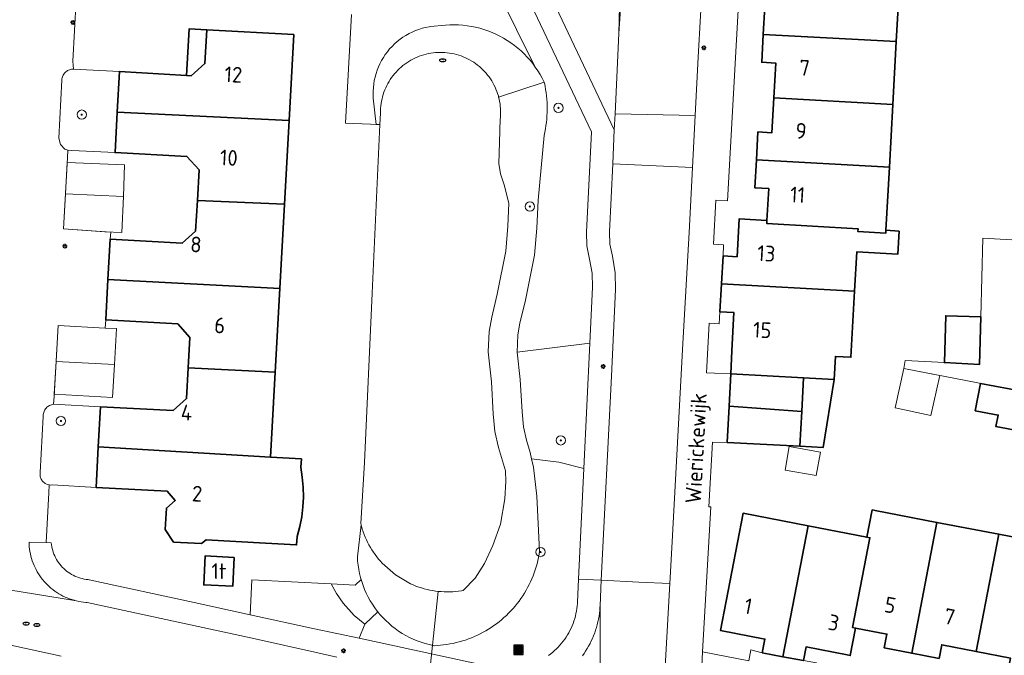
# Model space of a CAD drawing. Header units: metres. Extents: x 152610 to 160096, y 456114 to 462495.
# Tile 503 of 656: x 158198 to 158282, y 460351 to 460406. Entities that reach past the tile are written whole.
import ezdxf
from ezdxf.enums import TextEntityAlignment as Align

# ---------------------------------------------------------------- set-up
doc = ezdxf.new("R2010")
doc.units = ezdxf.units.M
doc.header["$LTSCALE"] = 0.5
doc.layers.get('0').update_dxf_attribs({"linetype": 'CONTINUOUS'})
for name, color, linetype, lineweight in [('B-PV-GK-BESCHOEIING-G', 251, 'GK-BESCHOEIING-SO', 18), ('B-PV-GR-BEPLANTING_CULTUUR_BOSPLANTSOEN-GV', 251, 'CONTINUOUS', 18), ('B-PV-GR-BEPLANTING_CULTUUR_HEESTERS-GV', 251, 'CONTINUOUS', 18), ('B-PV-GR-BOOM-S', 251, 'CONTINUOUS', 25), ('B-PV-GW-TALUD_KRUIN-G', 251, 'CONTINUOUS', 18), ('B-PV-IE-MEUBILAIR-S', 251, 'CONTINUOUS', 25), ('B-PV-IE-MEUBILAIR_WEGMEUBILAIR_AFVALBAK-S', 251, 'CONTINUOUS', 25), ('B-PV-KW-KUNSTWERK_DUIKER-G', 251, 'CONTINUOUS', 18), ('B-PV-OG-BEBOUWING-GV', 6, 'CONTINUOUS', 35), ('B-PV-OG-BEBOUWING-T18', 1, 'CONTINUOUS', 18), ('B-PV-OG-BEBOUWING_OVERBOUWING-GV', 251, 'CONTINUOUS', 18), ('B-PV-OG-BEBOUWING_SCHUUR-GV', 251, 'CONTINUOUS', 18), ('B-PV-OG-TERREIN_BEGROEID-GV', 251, 'CONTINUOUS', 18), ('B-PV-OG-TERREIN_OEVER-GV', 251, 'CONTINUOUS', 18), ('B-PV-OG-TOPOGRAFIE-T18', 1, 'CONTINUOUS', 18), ('B-PV-OG-WATER_SLOOT-GV', 251, 'CONTINUOUS', 18), ('B-PV-VH-GESLOTENVERHARDING_ASFALT-GV', 251, 'CONTINUOUS', 18), ('B-PV-VH-OPENVERHARDING_BETONSTRAATSTEEN-GV', 251, 'CONTINUOUS', 18), ('B-PV-VH-OPENVERHARDING_TEGEL-GV', 251, 'CONTINUOUS', 18)]:
    doc.layers.add(name, color=color, linetype=linetype, lineweight=lineweight)
doc.styles.add('NLCS-ISO', font='NLCS-ISO.ttf')
doc.styles.add('NLCS-ISO-M750-T18', font='NLCS-ISO.ttf', dxfattribs={"height": 1.35})
doc.linetypes.add('GK-BESCHOEIING-SO', pattern='A,18,-3,[1,NLCS.SHX,S=0.6,R=0,X=0,Y=0],-3', length=24)

# ---------------------------------------------------------------- blocks, each defined once
blk = doc.blocks.new('SIE-WEG_AFVALBAK-SO')
h = blk.add_hatch(color=256)
h.dxf.hatch_style = 1
h.paths.add_polyline_path([(-1.5, -1.5), (1.5, -1.5), (1.5, 1.5), (-1.5, 1.5)])
for points in [[(-2, -2), (2, -2), (2, 2), (-2, 2)], [(-1.5, -1.5), (1.5, -1.5), (1.5, 1.5), (-1.5, 1.5)]]:
    blk.add_lwpolyline(points, close=True)
blk = doc.blocks.new('SIE-MEUBILAIR_PAAL_LICHTMAST-SO')
for points in [[(-0.62, 0), (-1, 0)], [(-0.71, 0.71), (-0.44, 0.44)], [(0, 1), (0, 0.62)], [(0.44, 0.44), (0.71, 0.71)], [(1, 0), (0.62, 0)], [(-0.71, -0.71), (-0.44, -0.44)], [(0, -0.62), (0, -1)], [(0.44, -0.44), (0.71, -0.71)]]:
    blk.add_lwpolyline(points)
blk.add_circle((0, 0), 0.5)
blk = doc.blocks.new('SIE-MEUBILAIR_PUT_RIOOLPUT-SO')
blk.add_ellipse((0, 0), major_axis=(1.25, 0), ratio=0.54)
at = {"style": 'NLCS-ISO'}
blk.add_text('ri', height=0.75, dxfattribs=at).set_placement((-0.04, 0.07), align=Align.MIDDLE_CENTER)
blk = doc.blocks.new('SGR-BOOM_GBKN-SO')
at = {"linetype": 'ByBlock', "lineweight": 18}
h = blk.add_hatch(color=0, dxfattribs=at)
h.dxf.hatch_style = 1
edge = h.paths.add_edge_path()
edge.add_arc((0, 0), 0.25, 0, 360)
at = {"color": 0, "linetype": 'ByBlock', "lineweight": 18}
for radius in [2, 0.25]:
    blk.add_circle((0, 0), radius, dxfattribs=at)
at = {"color": 0, "linetype": 'ByBlock', "lineweight": 18, "style": 'NLCS-ISO'}
blk.add_attdef('SOORT', (2.5, 0), '', height=1.5, dxfattribs=at)

msp = doc.modelspace()

# ---------------------------------------------------------------- linework, layer by layer
at = {"layer": 'B-PV-GK-BESCHOEIING-G', "flags": 128}
msp.add_lwpolyline([(158235.963, 460357.057), (158235.799, 460357.029), (158235.553, 460356.995), (158235.307, 460356.969), (158235.06, 460356.951), (158234.812, 460356.941), (158234.564, 460356.939), (158234.317, 460356.945), (158234.069, 460356.959), (158233.823, 460356.98), (158233.577, 460357.01), (158233.332, 460357.048), (158233.088, 460357.094), (158232.846, 460357.147), (158232.606, 460357.208), (158232.368, 460357.277), (158232.133, 460357.354), (158231.9, 460357.438), (158231.67, 460357.53), (158231.443, 460357.629), (158230.129, 460358.394), (158228.991, 460359.403), (158228.847, 460359.562), (158228.709, 460359.725), (158228.689, 460359.748), (158228.536, 460359.941), (158228.388, 460360.138), (158228.247, 460360.341), (158228.113, 460360.547), (158227.985, 460360.758), (158227.864, 460360.973), (158227.751, 460361.192), (158227.644, 460361.415), (158227.545, 460361.64), (158227.453, 460361.869), (158227.369, 460362.101), (158227.292, 460362.335), (158227.223, 460362.572), (158227.162, 460362.811), (158227.473, 460368.054), (158228.143, 460382.596), (158228.811, 460397.084), (158228.856, 460398.054), (158228.857, 460398.256), (158228.867, 460398.459), (158228.884, 460398.661), (158228.91, 460398.863), (158228.943, 460399.063), (158228.984, 460399.262), (158229.034, 460399.459), (158229.09, 460399.654), (158229.155, 460399.846), (158229.227, 460400.036), (158229.306, 460400.223), (158229.393, 460400.407), (158229.487, 460400.587), (158229.588, 460400.763), (158229.695, 460400.935), (158229.81, 460401.103), (158229.931, 460401.266), (158230.058, 460401.424), (158230.191, 460401.577), (158230.331, 460401.725), (158230.476, 460401.867), (158230.626, 460402.003), (158230.782, 460402.133), (158230.943, 460402.257), (158231.108, 460402.375), (158231.278, 460402.486), (158231.453, 460402.59), (158231.631, 460402.687), (158231.813, 460402.777), (158231.998, 460402.86), (158232.187, 460402.936), (158232.378, 460403.004), (158232.572, 460403.064), (158232.768, 460403.117), (158232.966, 460403.162), (158233.166, 460403.199), (158233.367, 460403.229), (158233.569, 460403.25), (158233.771, 460403.263), (158233.974, 460403.269), (158234.177, 460403.266), (158234.38, 460403.256), (158234.582, 460403.237), (158234.783, 460403.211), (158234.984, 460403.176), (158235.182, 460403.134), (158235.379, 460403.084), (158235.574, 460403.026), (158235.766, 460402.961), (158235.955, 460402.888), (158236.142, 460402.807), (158236.325, 460402.72), (158236.505, 460402.625), (158236.68, 460402.523), (158236.852, 460402.415), (158237.019, 460402.299), (158237.182, 460402.177), (158237.339, 460402.049), (158237.491, 460401.915), (158237.638, 460401.775), (158237.78, 460401.629), (158237.915, 460401.478), (158238.045, 460401.322), (158238.168, 460401.16), (158238.285, 460400.994), (158238.395, 460400.823), (158238.498, 460400.649), (158238.594, 460400.47), (158238.684, 460400.288), (158238.766, 460400.102), (158238.84, 460399.913), (158238.907, 460399.721), (158238.967, 460399.527), (158239.019, 460399.331), (158239.038, 460399.249), (158239.078, 460399.05), (158239.111, 460398.85), (158239.136, 460398.648), (158239.153, 460398.445), (158239.162, 460398.242), (158239.163, 460398.039), (158239.156, 460397.836), (158239.141, 460397.633), (158239.134, 460397.571)], dxfattribs=at)
at = {"layer": 'B-PV-GR-BEPLANTING_CULTUUR_BOSPLANTSOEN-GV', "flags": 128}
msp.add_lwpolyline([(158226.37, 460406.51), (158225.864, 460397.2), (158227.996, 460397.099), (158228.495, 460397.082), (158228.234, 460399.336), (158228.22, 460399.64), (158228.222, 460399.944), (158228.24, 460400.249), (158228.273, 460400.551), (158228.323, 460400.852), (158228.389, 460401.149), (158228.47, 460401.443), (158228.566, 460401.732), (158228.677, 460402.015), (158228.803, 460402.293), (158228.943, 460402.563), (158229.098, 460402.826), (158229.266, 460403.08), (158229.447, 460403.324), (158229.641, 460403.56), (158229.846, 460403.784), (158230.063, 460403.998), (158230.292, 460404.199), (158230.53, 460404.389), (158230.778, 460404.566), (158231.035, 460404.729), (158231.301, 460404.879), (158231.573, 460405.014), (158231.853, 460405.135), (158232.138, 460405.242), (158232.429, 460405.333), (158232.724, 460405.409), (158233.022, 460405.469), (158233.15, 460405.49), (158234.434, 460405.604), (158234.804, 460405.625), (158235.175, 460405.631), (158235.546, 460405.621), (158235.916, 460405.595), (158236.284, 460405.552), (158236.65, 460405.494), (158237.014, 460405.421), (158237.374, 460405.331), (158237.729, 460405.226), (158238.08, 460405.106), (158238.426, 460404.971), (158238.765, 460404.821), (158239.097, 460404.657), (158239.422, 460404.479), (158239.739, 460404.286), (158240.048, 460404.08), (158240.347, 460403.861), (158240.637, 460403.63), (158240.916, 460403.386), (158241.185, 460403.13), (158241.442, 460402.863), (158241.687, 460402.585), (158241.92, 460402.297), (158242.141, 460401.999), (158238.937, 460408.485)], dxfattribs=at)
for points in [[(158235.546, 460405.621), (158235.175, 460405.631), (158234.804, 460405.625), (158234.434, 460405.604), (158233.15, 460405.49), (158233.022, 460405.469), (158232.724, 460405.409), (158232.429, 460405.333), (158232.138, 460405.242), (158231.853, 460405.135), (158231.573, 460405.014), (158231.301, 460404.879), (158231.035, 460404.729), (158230.778, 460404.566), (158230.53, 460404.389), (158230.292, 460404.199), (158230.063, 460403.998), (158229.846, 460403.784), (158229.641, 460403.56), (158229.447, 460403.324), (158229.266, 460403.08), (158229.098, 460402.826), (158228.943, 460402.563), (158228.803, 460402.293), (158228.677, 460402.015), (158228.566, 460401.732), (158228.47, 460401.443), (158228.389, 460401.149), (158228.323, 460400.852), (158228.273, 460400.551), (158228.24, 460400.249), (158228.222, 460399.944), (158228.22, 460399.64), (158228.234, 460399.336), (158228.495, 460397.082), (158228.81, 460397.084), (158228.856, 460398.054), (158228.857, 460398.256), (158228.867, 460398.459), (158228.884, 460398.661), (158228.91, 460398.863), (158228.943, 460399.063), (158228.984, 460399.262), (158229.034, 460399.459), (158229.09, 460399.654), (158229.155, 460399.846), (158229.227, 460400.036), (158229.306, 460400.223), (158229.393, 460400.407), (158229.487, 460400.587), (158229.587, 460400.763), (158229.695, 460400.935), (158229.81, 460401.103), (158229.931, 460401.266), (158230.058, 460401.424), (158230.191, 460401.577), (158230.331, 460401.725), (158230.476, 460401.867), (158230.626, 460402.003), (158230.782, 460402.133), (158230.943, 460402.257), (158231.108, 460402.375), (158231.278, 460402.486), (158231.453, 460402.59), (158231.631, 460402.687), (158231.813, 460402.777), (158231.998, 460402.86), (158232.187, 460402.936), (158232.378, 460403.004), (158232.572, 460403.064), (158232.768, 460403.117), (158232.966, 460403.162), (158233.166, 460403.199), (158233.367, 460403.229), (158233.569, 460403.25), (158233.771, 460403.264), (158233.974, 460403.269), (158234.177, 460403.266), (158234.38, 460403.256), (158234.582, 460403.237), (158234.784, 460403.211), (158234.984, 460403.176), (158235.182, 460403.134), (158235.379, 460403.084), (158235.574, 460403.026), (158235.766, 460402.961), (158235.955, 460402.888), (158236.142, 460402.807), (158236.325, 460402.72), (158236.505, 460402.625), (158236.68, 460402.523), (158236.852, 460402.415), (158237.019, 460402.299), (158237.181, 460402.177), (158237.339, 460402.049), (158237.492, 460401.915), (158237.639, 460401.775), (158237.78, 460401.629), (158237.915, 460401.478), (158238.045, 460401.322), (158238.168, 460401.16), (158238.285, 460400.994), (158238.395, 460400.823), (158238.498, 460400.649), (158238.594, 460400.47), (158238.684, 460400.288), (158238.766, 460400.102), (158238.84, 460399.913), (158238.907, 460399.721), (158238.967, 460399.527), (158238.994, 460399.425), (158242.901, 460400.711), (158242.723, 460401.051), (158242.543, 460401.375), (158242.349, 460401.691), (158242.141, 460401.999), (158241.92, 460402.297), (158241.687, 460402.585), (158241.442, 460402.863), (158241.185, 460403.13), (158240.916, 460403.386), (158240.637, 460403.63), (158240.347, 460403.861), (158240.048, 460404.08), (158239.739, 460404.286), (158239.422, 460404.479), (158239.097, 460404.657), (158238.765, 460404.821), (158238.426, 460404.971), (158238.08, 460405.106), (158237.729, 460405.226), (158237.374, 460405.331), (158237.014, 460405.421), (158236.65, 460405.494), (158236.284, 460405.552), (158235.916, 460405.595)], [(158246.824, 460378.304), (158240.587, 460377.52), (158240.85, 460375.177), (158241.009, 460372.402), (158241.122, 460371.115), (158241.39, 460369.966), (158241.708, 460368.914), (158241.819, 460368.376), (158244.164, 460368.062), (158246.309, 460367.544)], [(158224.627, 460357.616), (158217.827, 460357.983), (158217.672, 460354.975), (158223.2, 460353.77), (158227.022, 460352.948), (158227.512, 460354.159), (158226.609, 460354.916), (158225.65, 460355.976), (158225.075, 460356.806)], [(158227.243, 460357.821), (158227.194, 460357.987), (158226.689, 460357.505), (158224.627, 460357.616), (158225.075, 460356.806), (158225.65, 460355.976), (158226.609, 460354.916), (158227.512, 460354.159), (158228.627, 460355.228), (158228.579, 460355.286), (158228.364, 460355.575), (158228.162, 460355.873), (158227.973, 460356.18), (158227.798, 460356.494), (158227.637, 460356.817), (158227.491, 460357.146), (158227.359, 460357.481)]]:
    msp.add_lwpolyline(points, close=True, dxfattribs=at)
at = {"layer": 'B-PV-GR-BEPLANTING_CULTUUR_HEESTERS-GV', "flags": 128}
for points in [[(158206.45, 460401.61), (158202.52, 460401.83), (158202.431, 460401.827), (158202.342, 460401.817), (158202.255, 460401.798), (158202.169, 460401.772), (158202.087, 460401.738), (158202.007, 460401.697), (158201.932, 460401.649), (158201.861, 460401.594), (158201.796, 460401.533), (158201.736, 460401.467), (158201.682, 460401.396), (158201.635, 460401.32), (158201.595, 460401.24), (158201.562, 460401.157), (158201.537, 460401.071), (158201.52, 460400.984), (158201.51, 460400.895), (158201.509, 460400.875), (158201.257, 460395.902), (158201.383, 460395.358), (158201.779, 460394.964), (158202.026, 460394.872), (158202.06, 460394.86), (158202.36, 460394.843), (158206.075, 460394.667), (158206.262, 460398.127)], [(158204.83, 460372.84), (158200.786, 460373.047), (158200.698, 460373.032), (158200.612, 460373.01), (158200.528, 460372.98), (158200.448, 460372.943), (158200.371, 460372.898), (158200.298, 460372.847), (158200.23, 460372.79), (158200.168, 460372.726), (158200.112, 460372.657), (158200.062, 460372.584), (158200.019, 460372.506), (158199.982, 460372.425), (158199.954, 460372.341), (158199.933, 460372.254), (158199.92, 460372.166), (158199.915, 460372.078), (158199.917, 460371.998), (158199.651, 460367.197), (158199.639, 460367.112), (158199.636, 460367.027), (158199.64, 460366.941), (158199.653, 460366.856), (158199.673, 460366.773), (158199.701, 460366.692), (158199.736, 460366.614), (158199.778, 460366.54), (158199.828, 460366.47), (158199.883, 460366.405), (158199.944, 460366.345), (158200.011, 460366.291), (158200.082, 460366.244), (158200.142, 460366.211), (158200.279, 460366.155), (158200.423, 460366.122), (158200.428, 460366.122), (158200.565, 460366.113), (158200.707, 460366.127), (158204.45, 460365.91), (158204.64, 460369.38)]]:
    msp.add_lwpolyline(points, close=True, dxfattribs=at)
at = {"layer": 'B-PV-GW-TALUD_KRUIN-G', "flags": 128}
msp.add_lwpolyline([(158242.901, 460400.711), (158242.723, 460401.051), (158242.543, 460401.375), (158242.349, 460401.691), (158242.141, 460401.999), (158241.92, 460402.297), (158241.687, 460402.585), (158241.442, 460402.863), (158241.185, 460403.13), (158240.916, 460403.386), (158240.637, 460403.63), (158240.347, 460403.861), (158240.048, 460404.08), (158239.739, 460404.286), (158239.422, 460404.479), (158239.097, 460404.657), (158238.765, 460404.821), (158238.426, 460404.971), (158238.08, 460405.106), (158237.729, 460405.226), (158237.374, 460405.331), (158237.014, 460405.421), (158236.65, 460405.494), (158236.284, 460405.552), (158235.916, 460405.595), (158235.546, 460405.621), (158235.175, 460405.631), (158234.804, 460405.625), (158234.434, 460405.604), (158233.15, 460405.49), (158233.022, 460405.469), (158232.724, 460405.409), (158232.429, 460405.333), (158232.138, 460405.242), (158231.853, 460405.135), (158231.573, 460405.014), (158231.301, 460404.879), (158231.035, 460404.729), (158230.778, 460404.566), (158230.53, 460404.389), (158230.292, 460404.199), (158230.063, 460403.998), (158229.846, 460403.784), (158229.641, 460403.56), (158229.447, 460403.324), (158229.266, 460403.08), (158229.098, 460402.826), (158228.943, 460402.563), (158228.803, 460402.293), (158228.677, 460402.015), (158228.566, 460401.732), (158228.47, 460401.443), (158228.389, 460401.149), (158228.323, 460400.852), (158228.273, 460400.551), (158228.24, 460400.249), (158228.222, 460399.944), (158228.22, 460399.64), (158228.234, 460399.336), (158228.495, 460397.082)], dxfattribs=at)
at = {"layer": 'B-PV-KW-KUNSTWERK_DUIKER-G', "flags": 128}
msp.add_lwpolyline([(158231.14, 460331.735), (158233.815, 460356.981)], dxfattribs=at)
at = {"layer": 'B-PV-OG-BEBOUWING-GV', "flags": 128}
for points in [[(158273.42, 460409.579), (158263.2, 460410.138), (158263.03, 460407.15), (158261.83, 460407.21), (158261.7, 460404.809), (158273.12, 460404.189)], [(158221.41, 460404.79), (158213.941, 460405.21), (158213.78, 460402.3), (158212.62, 460401.26), (158212.203, 460401.284), (158206.45, 460401.61), (158206.262, 460398.127), (158221.004, 460397.43)], [(158213.941, 460405.21), (158212.424, 460405.286), (158212.203, 460401.284), (158212.62, 460401.26), (158213.78, 460402.3)], [(158273.12, 460404.189), (158261.7, 460404.809), (158261.57, 460402.42), (158262.77, 460402.35), (158262.6, 460399.359), (158272.83, 460398.789)], [(158272.83, 460398.789), (158262.6, 460399.359), (158262.44, 460396.36), (158261.24, 460396.43), (158261.11, 460394.031), (158261.11, 460394.028), (158272.53, 460393.4)], [(158221.004, 460397.43), (158206.262, 460398.127), (158206.075, 460394.667), (158212.24, 460394.33), (158213.28, 460393.17), (158213.14, 460390.55), (158220.606, 460390.229)], [(158272.53, 460393.4), (158261.11, 460394.028), (158260.97, 460391.64), (158262.17, 460391.57), (158262.019, 460388.83), (158262.005, 460388.58), (158269.834, 460388.12), (158269.82, 460387.87), (158272.215, 460387.74), (158272.229, 460387.989)], [(158220.606, 460390.229), (158213.14, 460390.55), (158212.99, 460387.92), (158211.84, 460386.88), (158205.65, 460387.218), (158205.46, 460383.758), (158220.207, 460382.991)], [(158262.019, 460388.83), (158259.623, 460388.96), (158259.45, 460385.71), (158258.25, 460385.78), (158258.115, 460383.38), (158269.54, 460382.75), (158269.725, 460386.136), (158273.253, 460385.945), (158273.36, 460387.901), (158272.229, 460387.989), (158272.215, 460387.74), (158269.82, 460387.87), (158269.834, 460388.12), (158262.005, 460388.58)], [(158220.207, 460382.991), (158205.46, 460383.758), (158205.27, 460380.288), (158211.46, 460379.95), (158212.5, 460378.79), (158212.35, 460376.169), (158219.81, 460375.802)], [(158269.54, 460382.75), (158258.115, 460383.38), (158257.98, 460380.98), (158259.18, 460380.92), (158259, 460377.65), (158258.91, 460375.66), (158265.151, 460375.323), (158267.789, 460375.18), (158267.897, 460377.163), (158269.23, 460377.09)], [(158280.363, 460380.559), (158277.363, 460380.642), (158277.252, 460376.625), (158280.25, 460376.47)], [(158219.81, 460375.802), (158212.35, 460376.169), (158212.21, 460373.54), (158211.05, 460372.5), (158204.83, 460372.84), (158204.64, 460369.38), (158219.408, 460368.509)], [(158265.151, 460375.323), (158258.91, 460375.66), (158258.764, 460372.885), (158265.003, 460372.439)], [(158267.789, 460375.18), (158265.151, 460375.323), (158265.003, 460372.439), (158264.85, 460369.45), (158266.854, 460369.349)], [(158284.286, 460374.094), (158284.032, 460374.141), (158280.357, 460374.845), (158279.901, 460372.489), (158281.865, 460372.112), (158281.675, 460371.131), (158283.639, 460370.755), (158283.806, 460371.617)], [(158265.003, 460372.439), (158258.764, 460372.885), (158258.601, 460369.77), (158264.85, 460369.45)], [(158219.408, 460368.509), (158204.64, 460369.38), (158204.45, 460365.91), (158210.561, 460365.576), (158211.239, 460364.798), (158210.482, 460364.138), (158210.381, 460362.281), (158211.093, 460361.21), (158213.49, 460361.079), (158213.891, 460361.394), (158219, 460361.12), (158221.657, 460360.973), (158221.702, 460361.694), (158221.923, 460362.545), (158222.09, 460363.38), (158222.193, 460364.229), (158222.235, 460365.077), (158222.219, 460365.934), (158222.142, 460366.778), (158222.028, 460367.657), (158222.068, 460368.353)], [(158271.311, 460363.93), (158271.05, 460363.981), (158270.59, 460361.63), (158270.856, 460361.578), (158269.367, 460353.88), (158269.63, 460353.83), (158272.31, 460353.31), (158272.08, 460352.13), (158274.44, 460351.67), (158276.61, 460362.9)], [(158265.55, 460362.6), (158259.971, 460363.684), (158258.03, 460353.632), (158261.84, 460352.89), (158261.61, 460351.71), (158263.38, 460351.37)], [(158281.92, 460361.88), (158276.61, 460362.9), (158274.44, 460351.67), (158276.79, 460351.22), (158277.02, 460352.39), (158279.97, 460351.82)], [(158270.59, 460361.63), (158265.55, 460362.6), (158263.38, 460351.37), (158265.15, 460351.03), (158265.37, 460352.21), (158268.91, 460351.52), (158269.17, 460351.47), (158269.63, 460353.83), (158269.367, 460353.88), (158270.856, 460361.578)], [(158287.22, 460360.85), (158281.92, 460361.88), (158279.97, 460351.82), (158282.91, 460351.25), (158282.68, 460350.07), (158285.04, 460349.62)], [(158216.3, 460359.9), (158213.8, 460360.02), (158213.68, 460357.53), (158216.17, 460357.42)]]:
    msp.add_lwpolyline(points, close=True, dxfattribs=at)
at = {"layer": 'B-PV-OG-BEBOUWING_OVERBOUWING-GV', "flags": 128}
for points in [[(158201.823, 460391.117), (158206.786, 460390.883), (158206.898, 460393.597), (158201.968, 460393.799)], [(158206.786, 460390.883), (158201.823, 460391.117), (158201.66, 460388.1), (158205.186, 460387.857), (158206.66, 460387.796)], [(158201.017, 460376.709), (158206.027, 460376.467), (158206.21, 460379.541), (158205.24, 460379.59), (158201.19, 460379.82)], [(158206.027, 460376.467), (158201.017, 460376.709), (158200.861, 460373.912), (158205.859, 460373.631)]]:
    msp.add_lwpolyline(points, close=True, dxfattribs=at)
at = {"layer": 'B-PV-OG-BEBOUWING_SCHUUR-GV', "flags": 128}
for points in [[(158276.841, 460375.52), (158273.76, 460376.11), (158273.028, 460372.74), (158276.092, 460372.075)], [(158266.613, 460368.936), (158263.93, 460369.412), (158263.572, 460367.395), (158266.255, 460366.919)]]:
    msp.add_lwpolyline(points, close=True, dxfattribs=at)
at = {"layer": 'B-PV-OG-TERREIN_BEGROEID-GV', "flags": 128}
for points in [[(158242.32, 460410.53), (158248.92, 460396.61), (158248.985, 460397.984), (158249.31, 460404.88), (158249.358, 460407.247)], [(158238.937, 460408.485), (158242.141, 460401.999), (158242.349, 460401.691), (158242.543, 460401.375), (158242.723, 460401.051), (158242.901, 460400.711), (158242.915, 460400.651), (158242.973, 460400.372), (158243.023, 460400.092), (158243.066, 460399.811), (158243.101, 460399.528), (158243.127, 460399.245), (158243.146, 460398.96), (158243.157, 460398.676), (158243.16, 460398.391), (158243.154, 460398.106), (158243.141, 460397.822), (158243.12, 460397.538), (158243.091, 460397.255), (158243.054, 460396.973), (158243.008, 460396.692), (158242.955, 460396.412), (158242.895, 460396.134), (158242.892, 460396.121), (158242.371, 460390.564), (158242.258, 460388.175), (158242.059, 460385.846), (158241.284, 460381.983), (158240.824, 460380.011), (158240.637, 460379.012), (158240.587, 460377.52), (158246.824, 460378.304), (158247.055, 460383.113), (158247.019, 460384.319), (158246.796, 460385.504), (158246.572, 460386.652), (158246.524, 460387.82), (158246.95, 460396.44), (158240.96, 460409.13)], [(158243.285, 460351.481), (158243.46, 460351.612), (158243.63, 460351.75), (158243.795, 460351.894), (158243.955, 460352.044), (158244.109, 460352.2), (158244.257, 460352.361), (158244.399, 460352.528), (158244.535, 460352.699), (158244.665, 460352.876), (158244.788, 460353.057), (158244.905, 460353.243), (158245.014, 460353.432), (158245.117, 460353.626), (158245.212, 460353.823), (158245.3, 460354.023), (158245.381, 460354.227), (158245.455, 460354.433), (158245.52, 460354.642), (158245.578, 460354.853), (158245.629, 460355.066), (158245.671, 460355.281), (158245.706, 460355.497), (158245.732, 460355.715), (158245.751, 460355.933), (158245.758, 460356.052), (158245.852, 460358.018), (158246.309, 460367.544), (158244.164, 460368.062), (158241.819, 460368.376), (158241.973, 460367.634), (158242.27, 460365.155), (158242.505, 460360.437), (158242.462, 460360.166), (158242.411, 460359.895), (158242.352, 460359.626), (158242.286, 460359.359), (158242.211, 460359.094), (158242.129, 460358.831), (158242.04, 460358.571), (158241.943, 460358.313), (158241.838, 460358.059), (158241.726, 460357.807), (158241.607, 460357.559), (158241.481, 460357.315), (158241.348, 460357.074), (158241.207, 460356.837), (158241.06, 460356.605), (158240.907, 460356.376), (158240.746, 460356.153), (158240.579, 460355.934), (158240.406, 460355.72), (158240.227, 460355.511), (158240.042, 460355.307), (158239.851, 460355.109), (158239.654, 460354.917), (158239.452, 460354.73), (158239.244, 460354.549), (158239.032, 460354.375), (158238.814, 460354.206), (158238.591, 460354.044), (158238.364, 460353.889), (158238.133, 460353.74), (158237.897, 460353.598), (158237.657, 460353.463), (158237.413, 460353.335), (158237.166, 460353.214), (158236.915, 460353.101), (158236.661, 460352.994), (158236.405, 460352.895), (158236.145, 460352.804), (158235.883, 460352.72), (158235.618, 460352.644), (158235.352, 460352.576), (158235.083, 460352.515), (158234.813, 460352.462), (158234.542, 460352.417), (158234.269, 460352.38), (158233.995, 460352.351), (158233.721, 460352.33), (158233.446, 460352.317), (158233.435, 460352.317), (158233.382, 460352.326), (158233.03, 460352.404), (158232.683, 460352.498), (158232.339, 460352.607), (158232.001, 460352.732), (158231.669, 460352.871), (158231.344, 460353.025), (158231.025, 460353.193), (158230.715, 460353.375), (158230.413, 460353.571), (158230.119, 460353.78), (158229.835, 460354.001), (158229.562, 460354.236), (158229.299, 460354.482), (158229.047, 460354.739), (158228.807, 460355.008), (158228.627, 460355.228), (158227.512, 460354.159), (158227.022, 460352.948), (158238.499, 460350.478)], [(158201.46, 460351.41), (158192.63, 460353.32), (158192.399, 460353.379), (158192.167, 460353.429), (158191.933, 460353.472), (158191.697, 460353.507), (158191.46, 460353.534), (158191.223, 460353.554), (158190.985, 460353.565), (158190.747, 460353.568), (158190.509, 460353.563), (158190.271, 460353.55), (158190.034, 460353.53), (158189.798, 460353.501), (158189.563, 460353.464), (158189.329, 460353.42), (158189.142, 460353.378), (158187.881, 460353.173), (158176.817, 460351.379)]]:
    msp.add_lwpolyline(points, dxfattribs=at)
at = {"layer": 'B-PV-OG-TERREIN_OEVER-GV', "flags": 128}
msp.add_lwpolyline([(158238.994, 460399.425), (158239.019, 460399.331), (158239.038, 460399.249), (158239.078, 460399.05), (158239.111, 460398.85), (158239.136, 460398.648), (158239.153, 460398.445), (158239.162, 460398.242), (158239.163, 460398.039), (158239.156, 460397.836), (158239.141, 460397.633), (158239.134, 460397.571), (158239.07, 460395.534), (158239.004, 460393.724), (158239.164, 460392.823), (158239.481, 460391.878), (158239.877, 460390.313), (158239.783, 460388.339), (158239.6, 460386.197), (158238.86, 460382.509), (158238.396, 460380.522), (158238.167, 460379.299), (158238.087, 460377.558), (158238.378, 460374.967), (158238.535, 460372.222), (158238.667, 460370.723), (158238.993, 460369.325), (158239.334, 460368.197), (158239.594, 460367.337), (158239.623, 460366.402), (158239.535, 460364.929), (158239.142, 460362.761), (158238.508, 460360.911), (158237.78, 460359.372), (158236.98, 460358.103), (158235.963, 460357.057), (158235.799, 460357.029), (158235.553, 460356.995), (158235.307, 460356.969), (158235.06, 460356.951), (158234.812, 460356.941), (158234.564, 460356.939), (158234.317, 460356.945), (158234.069, 460356.959), (158233.823, 460356.98), (158233.577, 460357.01), (158233.332, 460357.048), (158233.088, 460357.094), (158232.846, 460357.147), (158232.606, 460357.208), (158232.368, 460357.277), (158232.133, 460357.354), (158231.9, 460357.438), (158231.67, 460357.53), (158231.442, 460357.629), (158230.128, 460358.394), (158228.99, 460359.403), (158228.847, 460359.562), (158228.709, 460359.725), (158228.689, 460359.748), (158228.536, 460359.941), (158228.388, 460360.138), (158228.247, 460360.341), (158228.113, 460360.547), (158227.985, 460360.758), (158227.864, 460360.973), (158227.751, 460361.192), (158227.644, 460361.415), (158227.545, 460361.64), (158227.453, 460361.869), (158227.369, 460362.101), (158227.292, 460362.335), (158227.223, 460362.572), (158227.192, 460362.691), (158226.869, 460359.943), (158226.892, 460359.584), (158226.931, 460359.226), (158226.985, 460358.87), (158227.056, 460358.517), (158227.141, 460358.167), (158227.194, 460357.987), (158227.243, 460357.821), (158227.359, 460357.481), (158227.491, 460357.146), (158227.637, 460356.817), (158227.798, 460356.494), (158227.973, 460356.18), (158228.162, 460355.873), (158228.364, 460355.575), (158228.579, 460355.286), (158228.627, 460355.228), (158228.807, 460355.008), (158229.047, 460354.739), (158229.299, 460354.482), (158229.562, 460354.236), (158229.835, 460354.001), (158230.119, 460353.78), (158230.413, 460353.571), (158230.715, 460353.375), (158231.025, 460353.193), (158231.344, 460353.025), (158231.669, 460352.871), (158232.001, 460352.732), (158232.339, 460352.607), (158232.683, 460352.498), (158233.03, 460352.404), (158233.382, 460352.326), (158233.435, 460352.317), (158233.446, 460352.317), (158233.721, 460352.33), (158233.995, 460352.351), (158234.269, 460352.38), (158234.542, 460352.417), (158234.813, 460352.462), (158235.083, 460352.515), (158235.352, 460352.576), (158235.618, 460352.644), (158235.883, 460352.72), (158236.145, 460352.804), (158236.405, 460352.895), (158236.661, 460352.994), (158236.915, 460353.101), (158237.166, 460353.214), (158237.413, 460353.335), (158237.657, 460353.463), (158237.897, 460353.598), (158238.133, 460353.74), (158238.364, 460353.889), (158238.591, 460354.044), (158238.814, 460354.206), (158239.032, 460354.375), (158239.244, 460354.549), (158239.452, 460354.73), (158239.654, 460354.917), (158239.851, 460355.109), (158240.042, 460355.307), (158240.227, 460355.511), (158240.406, 460355.72), (158240.579, 460355.934), (158240.746, 460356.153), (158240.907, 460356.376), (158241.06, 460356.605), (158241.207, 460356.837), (158241.348, 460357.074), (158241.481, 460357.315), (158241.607, 460357.559), (158241.726, 460357.807), (158241.838, 460358.059), (158241.943, 460358.313), (158242.04, 460358.571), (158242.129, 460358.831), (158242.211, 460359.094), (158242.286, 460359.359), (158242.352, 460359.626), (158242.411, 460359.895), (158242.462, 460360.166), (158242.505, 460360.437), (158242.27, 460365.155), (158241.973, 460367.634), (158241.819, 460368.376), (158241.708, 460368.914), (158241.39, 460369.966), (158241.122, 460371.115), (158241.009, 460372.402), (158240.85, 460375.177), (158240.587, 460377.52), (158240.637, 460379.012), (158240.824, 460380.011), (158241.284, 460381.983), (158242.059, 460385.846), (158242.258, 460388.175), (158242.371, 460390.564), (158242.892, 460396.121), (158242.895, 460396.134), (158242.955, 460396.412), (158243.008, 460396.692), (158243.054, 460396.973), (158243.091, 460397.255), (158243.12, 460397.538), (158243.141, 460397.822), (158243.154, 460398.106), (158243.16, 460398.391), (158243.157, 460398.676), (158243.146, 460398.96), (158243.127, 460399.245), (158243.101, 460399.528), (158243.066, 460399.811), (158243.023, 460400.092), (158242.973, 460400.372), (158242.915, 460400.651), (158242.901, 460400.711)], close=True, dxfattribs=at)
at = {"layer": 'B-PV-OG-WATER_SLOOT-GV', "flags": 128}
msp.add_lwpolyline([(158239.134, 460397.571), (158239.141, 460397.633), (158239.156, 460397.836), (158239.163, 460398.039), (158239.162, 460398.242), (158239.153, 460398.445), (158239.136, 460398.648), (158239.111, 460398.85), (158239.078, 460399.05), (158239.038, 460399.249), (158239.019, 460399.331), (158238.994, 460399.425), (158238.967, 460399.527), (158238.907, 460399.721), (158238.84, 460399.913), (158238.766, 460400.102), (158238.684, 460400.288), (158238.594, 460400.47), (158238.498, 460400.649), (158238.395, 460400.823), (158238.285, 460400.994), (158238.168, 460401.16), (158238.045, 460401.322), (158237.915, 460401.478), (158237.78, 460401.629), (158237.639, 460401.775), (158237.492, 460401.915), (158237.339, 460402.049), (158237.181, 460402.177), (158237.019, 460402.299), (158236.852, 460402.415), (158236.68, 460402.523), (158236.505, 460402.625), (158236.325, 460402.72), (158236.142, 460402.807), (158235.955, 460402.888), (158235.766, 460402.961), (158235.574, 460403.026), (158235.379, 460403.084), (158235.182, 460403.134), (158234.984, 460403.176), (158234.784, 460403.211), (158234.582, 460403.237), (158234.38, 460403.256), (158234.177, 460403.266), (158233.974, 460403.269), (158233.771, 460403.264), (158233.569, 460403.25), (158233.367, 460403.229), (158233.166, 460403.199), (158232.966, 460403.162), (158232.768, 460403.117), (158232.572, 460403.064), (158232.378, 460403.004), (158232.187, 460402.936), (158231.998, 460402.86), (158231.813, 460402.777), (158231.631, 460402.687), (158231.453, 460402.59), (158231.278, 460402.486), (158231.108, 460402.375), (158230.943, 460402.257), (158230.782, 460402.133), (158230.626, 460402.003), (158230.476, 460401.867), (158230.331, 460401.725), (158230.191, 460401.577), (158230.058, 460401.424), (158229.931, 460401.266), (158229.81, 460401.103), (158229.695, 460400.935), (158229.587, 460400.763), (158229.487, 460400.587), (158229.393, 460400.407), (158229.306, 460400.223), (158229.227, 460400.036), (158229.155, 460399.846), (158229.09, 460399.654), (158229.034, 460399.459), (158228.984, 460399.262), (158228.943, 460399.063), (158228.91, 460398.863), (158228.884, 460398.661), (158228.867, 460398.459), (158228.857, 460398.256), (158228.856, 460398.054), (158228.81, 460397.084), (158228.142, 460382.596), (158227.473, 460368.054), (158227.161, 460362.811), (158227.192, 460362.691), (158227.223, 460362.572), (158227.292, 460362.335), (158227.369, 460362.101), (158227.453, 460361.869), (158227.545, 460361.64), (158227.644, 460361.415), (158227.751, 460361.192), (158227.864, 460360.973), (158227.985, 460360.758), (158228.113, 460360.547), (158228.247, 460360.341), (158228.388, 460360.138), (158228.536, 460359.941), (158228.689, 460359.748), (158228.709, 460359.725), (158228.847, 460359.562), (158228.99, 460359.403), (158230.128, 460358.394), (158231.442, 460357.629), (158231.67, 460357.53), (158231.9, 460357.438), (158232.133, 460357.354), (158232.368, 460357.277), (158232.606, 460357.208), (158232.846, 460357.147), (158233.088, 460357.094), (158233.332, 460357.048), (158233.577, 460357.01), (158233.823, 460356.98), (158234.069, 460356.959), (158234.317, 460356.945), (158234.564, 460356.939), (158234.812, 460356.941), (158235.06, 460356.951), (158235.307, 460356.969), (158235.553, 460356.995), (158235.799, 460357.029), (158235.963, 460357.057), (158236.98, 460358.103), (158237.78, 460359.372), (158238.508, 460360.911), (158239.142, 460362.761), (158239.535, 460364.929), (158239.623, 460366.402), (158239.594, 460367.337), (158239.334, 460368.197), (158238.993, 460369.325), (158238.667, 460370.723), (158238.535, 460372.222), (158238.378, 460374.967), (158238.087, 460377.558), (158238.167, 460379.299), (158238.396, 460380.522), (158238.86, 460382.509), (158239.6, 460386.197), (158239.783, 460388.339), (158239.877, 460390.313), (158239.481, 460391.878), (158239.164, 460392.823), (158239.004, 460393.724), (158239.07, 460395.534)], close=True, dxfattribs=at)
at = {"layer": 'B-PV-VH-GESLOTENVERHARDING_ASFALT-GV', "flags": 128}
msp.add_lwpolyline([(158256.524, 460409.97), (158253.676, 460410.152), (158249.679, 460410.408), (158249.31, 460404.88), (158248.985, 460397.984), (158255.863, 460397.832), (158256.13, 460402.85)], close=True, dxfattribs=at)
for points in [[(158249.358, 460407.247), (158249.31, 460404.88), (158249.679, 460410.408)], [(158225.112, 460351.337), (158223.21, 460351.75), (158217.84, 460352.95), (158203.675, 460356.032), (158203.57, 460356.039), (158203.366, 460356.058), (158203.163, 460356.085), (158202.96, 460356.12), (158202.76, 460356.163), (158202.585, 460356.208), (158189.006, 460358.396)], [(158176.817, 460351.379), (158187.881, 460353.173), (158189.142, 460353.378), (158189.329, 460353.42), (158189.563, 460353.464), (158189.798, 460353.501), (158190.034, 460353.53), (158190.271, 460353.55), (158190.509, 460353.563), (158190.747, 460353.568), (158190.985, 460353.565), (158191.223, 460353.554), (158191.46, 460353.534), (158191.697, 460353.507), (158191.933, 460353.472), (158192.167, 460353.429), (158192.399, 460353.379), (158192.63, 460353.32), (158201.46, 460351.41)]]:
    msp.add_lwpolyline(points, dxfattribs=at)
at = {"layer": 'B-PV-VH-OPENVERHARDING_BETONSTRAATSTEEN-GV', "flags": 128}
for points in [[(158189.006, 460358.396), (158202.585, 460356.208), (158202.561, 460356.214), (158202.364, 460356.272), (158202.17, 460356.339), (158201.978, 460356.412), (158201.789, 460356.493), (158201.604, 460356.581), (158201.422, 460356.677), (158201.245, 460356.779), (158201.071, 460356.889), (158200.902, 460357.005), (158200.737, 460357.127), (158200.577, 460357.256), (158200.422, 460357.391), (158200.273, 460357.532), (158200.13, 460357.678), (158199.992, 460357.83), (158199.86, 460357.988), (158199.734, 460358.15), (158199.615, 460358.317), (158199.503, 460358.489), (158199.397, 460358.665), (158199.298, 460358.845), (158199.206, 460359.028), (158199.122, 460359.215), (158199.044, 460359.405), (158198.975, 460359.598), (158198.913, 460359.794), (158198.858, 460359.992), (158198.811, 460360.192), (158198.772, 460360.393), (158198.741, 460360.596), (158198.718, 460360.8), (158198.703, 460361.005), (158198.696, 460361.21), (158200.153, 460361.165), (158200.39, 460365.43), (158200.428, 460366.122), (158200.423, 460366.122), (158200.279, 460366.155), (158200.142, 460366.211), (158200.082, 460366.244), (158200.011, 460366.291), (158199.944, 460366.345), (158199.883, 460366.405), (158199.828, 460366.47), (158199.778, 460366.54), (158199.736, 460366.614), (158199.701, 460366.692), (158199.673, 460366.773), (158199.653, 460366.856), (158199.64, 460366.941), (158199.636, 460367.027), (158199.639, 460367.112), (158199.651, 460367.197), (158199.917, 460371.998), (158199.915, 460372.078), (158199.92, 460372.166), (158199.933, 460372.254), (158199.954, 460372.341), (158199.982, 460372.425), (158200.019, 460372.506), (158200.062, 460372.584), (158200.112, 460372.657), (158200.168, 460372.726), (158200.23, 460372.79), (158200.298, 460372.847), (158200.371, 460372.898), (158200.448, 460372.943), (158200.528, 460372.98), (158200.612, 460373.01), (158200.698, 460373.032), (158200.786, 460373.047), (158200.85, 460373.71), (158201.19, 460379.82), (158205.24, 460379.59), (158205.27, 460380.288), (158205.46, 460383.758), (158205.65, 460387.218), (158205.7, 460387.821), (158201.66, 460388.1), (158201.99, 460394.2), (158202.026, 460394.872), (158201.779, 460394.964), (158201.383, 460395.358), (158201.257, 460395.902), (158201.509, 460400.875), (158201.51, 460400.895), (158201.52, 460400.984), (158201.537, 460401.071), (158201.562, 460401.157), (158201.595, 460401.24), (158201.635, 460401.32), (158201.682, 460401.396), (158201.736, 460401.467), (158201.796, 460401.533), (158201.861, 460401.594), (158201.932, 460401.649), (158202.007, 460401.697), (158202.087, 460401.738), (158202.169, 460401.772), (158202.255, 460401.798), (158202.342, 460401.817), (158202.431, 460401.827), (158202.52, 460401.83), (158202.44, 460402.51), (158202.73, 460407.81)], [(158253.18, 460348.432), (158253.683, 460357.663), (158251.032, 460357.783), (158247.79, 460357.93), (158247.696, 460355.744), (158247.681, 460344.867)], [(158247.681, 460344.867), (158247.696, 460355.744), (158247.688, 460355.588), (158247.669, 460355.34), (158247.642, 460355.093), (158247.607, 460354.847), (158247.565, 460354.602), (158247.514, 460354.359), (158247.456, 460354.118), (158247.389, 460353.878), (158247.316, 460353.641), (158247.234, 460353.406), (158247.145, 460353.174), (158247.049, 460352.945), (158246.945, 460352.72), (158246.834, 460352.497), (158246.716, 460352.279), (158246.591, 460352.064), (158246.459, 460351.854), (158246.321, 460351.647), (158246.176, 460351.446)], [(158287.41, 460344.59), (158280.84, 460345.88), (158281.07, 460347.03), (158277.15, 460347.79), (158276.92, 460346.64), (158270.22, 460347.95), (158270.44, 460349.07), (158266.08, 460349.92), (158266.26, 460350.85), (158265.15, 460351.03), (158263.38, 460351.37), (158261.61, 460351.71), (158260.63, 460351.95), (158260.45, 460351.01), (158256.5, 460351.78), (158256.358, 460348.738), (158265.71, 460346.91), (158265.15, 460344.21), (158268.856, 460343.487), (158278.99, 460341.51), (158281.53, 460341.01), (158296.22, 460338.15)]]:
    msp.add_lwpolyline(points, dxfattribs=at)
for points in [[(158255.863, 460397.832), (158248.985, 460397.984), (158248.92, 460396.61), (158248.78, 460393.699), (158255.627, 460393.389)], [(158255.627, 460393.389), (158248.78, 460393.699), (158248.499, 460387.869), (158248.538, 460386.804), (158248.757, 460385.762), (158248.991, 460384.337), (158249.021, 460382.894), (158248.69, 460375.46), (158247.79, 460357.93), (158251.032, 460357.783), (158253.683, 460357.663), (158253.85, 460360.73), (158254.81, 460378.28), (158255.33, 460387.79)]]:
    msp.add_lwpolyline(points, close=True, dxfattribs=at)
at = {"layer": 'B-PV-VH-OPENVERHARDING_TEGEL-GV', "flags": 128}
for points in [[(158256.358, 460348.738), (158256.5, 460351.78), (158257.21, 460364.23), (158257.03, 460364.25), (158257.34, 460369.79), (158258.601, 460369.77), (158258.764, 460372.885), (158258.91, 460375.66), (158257.521, 460375.727), (158256.82, 460375.76), (158257.05, 460380), (158257.93, 460379.96), (158257.98, 460380.98), (158258.115, 460383.38), (158258.25, 460385.78), (158258.3, 460386.75), (158257.42, 460386.79), (158257.619, 460390.57), (158258.63, 460390.51), (158260.396, 460422.291)], [(158240.96, 460409.13), (158246.95, 460396.44), (158246.524, 460387.82), (158246.572, 460386.652), (158246.796, 460385.504), (158247.019, 460384.319), (158247.055, 460383.113), (158246.824, 460378.304), (158246.309, 460367.544), (158245.852, 460358.018), (158247.79, 460357.93), (158248.69, 460375.46), (158249.021, 460382.894), (158248.991, 460384.337), (158248.757, 460385.762), (158248.538, 460386.804), (158248.499, 460387.869), (158248.78, 460393.699), (158248.92, 460396.61), (158242.32, 460410.53)], [(158256.524, 460409.97), (158256.13, 460402.85), (158255.863, 460397.832), (158255.627, 460393.389), (158255.33, 460387.79), (158254.81, 460378.28), (158253.85, 460360.73), (158253.683, 460357.663), (158253.18, 460348.432)], [(158287.03, 460386.94), (158280.55, 460387.3), (158280.363, 460380.559), (158280.25, 460376.47), (158277.252, 460376.625), (158273.87, 460376.8), (158273.76, 460376.11), (158280.104, 460374.894), (158280.357, 460374.845), (158284.032, 460374.141)], [(158238.499, 460350.478), (158227.022, 460352.948), (158223.2, 460353.77), (158217.672, 460354.975), (158212.86, 460356.024), (158203.865, 460357.984), (158203.754, 460357.992), (158203.588, 460358.012), (158203.424, 460358.039), (158203.261, 460358.074), (158203.099, 460358.117), (158202.94, 460358.167), (158202.784, 460358.225), (158202.63, 460358.291), (158202.48, 460358.363), (158202.334, 460358.443), (158202.191, 460358.53), (158202.053, 460358.624), (158201.919, 460358.724), (158201.791, 460358.83), (158201.667, 460358.942), (158201.549, 460359.061), (158201.437, 460359.184), (158201.331, 460359.313), (158201.232, 460359.447), (158201.139, 460359.585), (158201.052, 460359.728), (158200.973, 460359.875), (158200.9, 460360.025), (158200.835, 460360.179), (158200.778, 460360.336), (158200.727, 460360.495), (158200.685, 460360.656), (158200.65, 460360.819), (158200.624, 460360.984), (158200.605, 460361.15), (158200.153, 460361.165), (158198.696, 460361.21), (158198.703, 460361.005), (158198.718, 460360.8), (158198.741, 460360.596), (158198.772, 460360.393), (158198.811, 460360.192), (158198.858, 460359.992), (158198.913, 460359.794), (158198.975, 460359.598), (158199.044, 460359.405), (158199.122, 460359.215), (158199.206, 460359.028), (158199.298, 460358.845), (158199.397, 460358.665), (158199.503, 460358.489), (158199.615, 460358.317), (158199.734, 460358.15), (158199.86, 460357.988), (158199.992, 460357.83), (158200.13, 460357.678), (158200.273, 460357.532), (158200.422, 460357.391), (158200.577, 460357.256), (158200.737, 460357.127), (158200.902, 460357.005), (158201.071, 460356.889), (158201.245, 460356.779), (158201.422, 460356.677), (158201.604, 460356.581), (158201.789, 460356.493), (158201.978, 460356.412), (158202.17, 460356.339), (158202.364, 460356.272), (158202.561, 460356.214), (158202.585, 460356.208), (158202.76, 460356.163), (158202.96, 460356.12), (158203.163, 460356.085), (158203.366, 460356.058), (158203.57, 460356.039), (158203.675, 460356.032), (158217.84, 460352.95), (158223.21, 460351.75), (158225.112, 460351.337)], [(158246.176, 460351.446), (158246.321, 460351.647), (158246.459, 460351.854), (158246.591, 460352.064), (158246.716, 460352.279), (158246.834, 460352.497), (158246.945, 460352.72), (158247.049, 460352.945), (158247.145, 460353.174), (158247.234, 460353.406), (158247.316, 460353.641), (158247.389, 460353.878), (158247.456, 460354.118), (158247.514, 460354.359), (158247.565, 460354.602), (158247.607, 460354.847), (158247.642, 460355.093), (158247.669, 460355.34), (158247.688, 460355.588), (158247.696, 460355.744), (158247.79, 460357.93), (158245.852, 460358.018), (158245.758, 460356.052), (158245.751, 460355.933), (158245.732, 460355.715), (158245.706, 460355.497), (158245.671, 460355.281), (158245.629, 460355.066), (158245.578, 460354.853), (158245.52, 460354.642), (158245.455, 460354.433), (158245.381, 460354.227), (158245.3, 460354.023), (158245.212, 460353.823), (158245.117, 460353.626), (158245.014, 460353.432), (158244.905, 460353.243), (158244.788, 460353.057), (158244.665, 460352.876), (158244.535, 460352.699), (158244.399, 460352.528), (158244.257, 460352.361), (158244.109, 460352.2), (158243.955, 460352.044), (158243.795, 460351.894), (158243.63, 460351.75), (158243.46, 460351.612), (158243.285, 460351.481)]]:
    msp.add_lwpolyline(points, dxfattribs=at)

# ---------------------------------------------------------------- block references
at = {"layer": 'B-PV-GR-BOOM-S', "xscale": 0.2, "yscale": 0.2, "zscale": 0.2}
for p in [(158244.128, 460398.497), (158203.215, 460397.918), (158241.676, 460390.027), (158201.432, 460371.614), (158244.328, 460369.949), (158242.585, 460360.36)]:
    msp.add_blockref('SGR-BOOM_GBKN-SO', p, dxfattribs=at)
at = {"layer": 'B-PV-IE-MEUBILAIR-S', "xscale": 0.2, "yscale": 0.2, "zscale": 0.2}
for name, p in [('SIE-MEUBILAIR_PAAL_LICHTMAST-SO', (158202.457, 460405.825)), ('SIE-MEUBILAIR_PAAL_LICHTMAST-SO', (158256.61, 460403.664)), ('SIE-MEUBILAIR_PUT_RIOOLPUT-SO', (158234.19, 460402.588)), ('SIE-MEUBILAIR_PAAL_LICHTMAST-SO', (158201.778, 460386.615)), ('SIE-MEUBILAIR_PAAL_LICHTMAST-SO', (158247.962, 460376.282)), ('SIE-MEUBILAIR_PUT_RIOOLPUT-SO', (158198.447, 460354.212)), ('SIE-MEUBILAIR_PUT_RIOOLPUT-SO', (158199.37, 460354.09)), ('SIE-MEUBILAIR_PAAL_LICHTMAST-SO', (158225.673, 460351.886))]:
    msp.add_blockref(name, p, dxfattribs=at)
at = {"layer": 'B-PV-IE-MEUBILAIR_WEGMEUBILAIR_AFVALBAK-S', "xscale": 0.2, "yscale": 0.2, "zscale": 0.2}
msp.add_blockref('SIE-WEG_AFVALBAK-SO', (158240.69, 460351.952), dxfattribs=at)

# ---------------------------------------------------------------- texts
at = {"layer": 'B-PV-OG-BEBOUWING-T18', "style": 'NLCS-ISO-M750-T18'}
for s, rotation, p in [('7', 356.9, (158265.251, 460401.941)), ('12', 356.9, (158216.234, 460401.359)), ('9', 356.9, (158264.952, 460396.521)), ('10', 356.9, (158215.841, 460394.219)), ('11', 356.6, (158264.65, 460391.037)), ('8', 357, (158213.02, 460386.77)), ('13', 356.8, (158261.969, 460386.002)), ('6', 356.8, (158215.059, 460379.822)), ('15', 356.8, (158261.615, 460379.427)), ('4', 356.8, (158212.211, 460372.339)), ('2', 356.8, (158213.122, 460365.365)), ('1', 349, (158260.413, 460355.715)), ('5', 348.9, (158272.603, 460355.8)), ('7', 349.2, (158277.687, 460354.807)), ('3', 349, (158267.748, 460354.294))]:
    msp.add_text(s, height=1.35, rotation=rotation, dxfattribs=at).set_placement(p, align=Align.MIDDLE)
msp.add_text('1t', height=1.35, dxfattribs=at).set_placement((158214.988, 460358.72), align=Align.MIDDLE)
at = {"layer": 'B-PV-OG-TOPOGRAFIE-T18', "style": 'NLCS-ISO-M750-T18'}
msp.add_text('Wierickewijk', height=1.35, rotation=86.9, dxfattribs=at).set_placement((158256.135, 460369.261), align=Align.MIDDLE)

doc.saveas('drawing.dxf')
